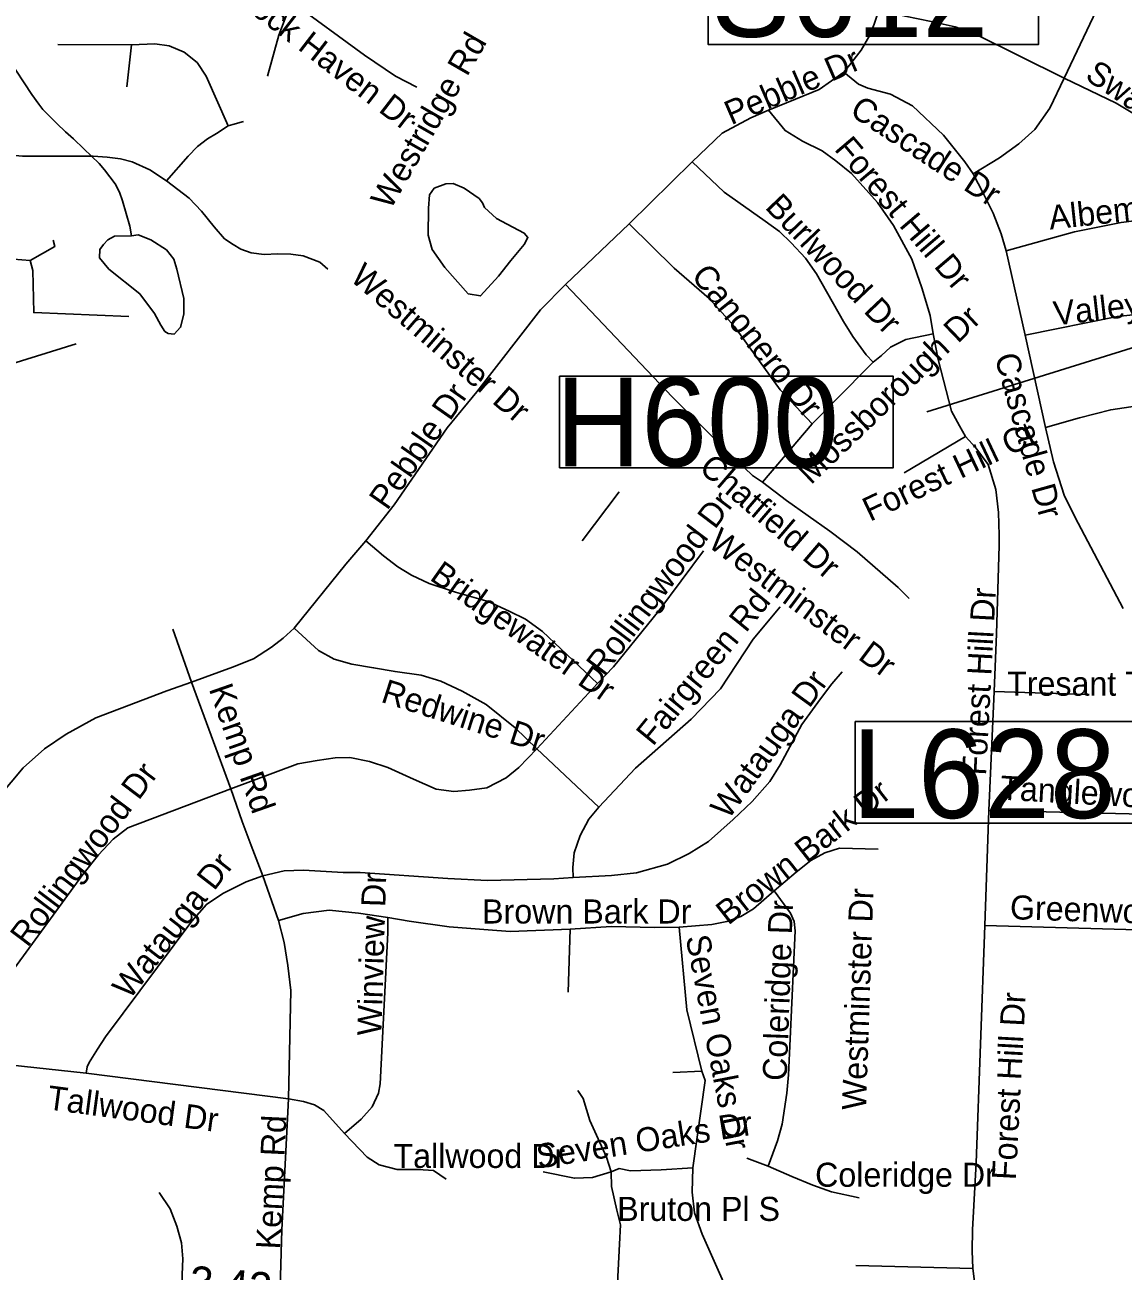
# Model space of a CAD drawing. Extents: x 1662474 to 1856135, y 779280 to 917889.
# Drawn here: x 1745297 to 1749630, y 853249 to 858167 of the extents above; entities that cross this region are included whole.
import ezdxf

# ---------------------------------------------------------------- set-up
doc = ezdxf.new("R2010")
doc.units = 0
for name, color, linetype in [('Exist Hydrographic Misc Water Feature', 7, 'Continuous'), ('Exist Hydrographic Pond Under 1500 Sq Ft', 7, 'Continuous'), ('Exist Road Non-System Structure Non-Sys NCDOT Number Label', 7, 'Continuous'), ('Exist Road Non-System Type 51', 7, 'Continuous'), ('Exist Road Non-System Type 51 Label', 7, 'Continuous'), ('Exist Road Secondary Mileage Tenths English Label', 7, 'Continuous'), ('Exist Vertical Profile Horizontal Axis Label Major', 7, 'Continuous'), ('Scratch_Level_6', 7, 'Continuous')]:
    doc.layers.add(name, color=color, linetype=linetype)

msp = doc.modelspace()

# ---------------------------------------------------------------- linework, layer by layer
at = {"layer": 'Exist Hydrographic Misc Water Feature'}
msp.add_lwpolyline([(1745716.9, 857334.6), (1745711.1, 857372.6), (1745682, 857473), (1745670.1, 857507.1), (1745652.5, 857539.2), (1745610.8, 857595.5), (1745589.1, 857619.8), (1745529.4, 857678.2), (1745487.8, 857716.6), (1745456, 857744.9), (1745422.2, 857777.2), (1745366.8, 857833.6), (1745350.8, 857853.8), (1745323.4, 857892), (1745230.5, 858034.8), (1745092.1, 858248)], dxfattribs=at)
at = {"layer": 'Exist Hydrographic Pond Under 1500 Sq Ft'}
for points in [[(1747165.7, 857175.8), (1747093.5, 857097.4), (1747046, 857105.7), (1746953.1, 857208.8), (1746903.5, 857281.1), (1746887, 857336.8), (1746889.1, 857444.1), (1746893.2, 857495.7), (1746911.8, 857522.5), (1746957.2, 857539), (1746986.1, 857541.1), (1747029.5, 857522.5), (1747089.3, 857481.2), (1747101.7, 857464.7), (1747110, 857446.1), (1747157.5, 857402.8), (1747198.8, 857380.1), (1747266.9, 857345), (1747281.4, 857328.5), (1747266.9, 857299.6), (1747213.2, 857237.7), (1747165.7, 857175.8)], [(1745716.9, 857334.6), (1745650.5, 857332.7), (1745623.7, 857318.3), (1745607.1, 857299.7), (1745592.7, 857281.1), (1745590.6, 857248.1), (1745627.8, 857202.7), (1745749.6, 857105.7), (1745807.4, 857027.3), (1745832.2, 856981.8), (1745848.7, 856957.1), (1745861.1, 856948.8), (1745885.9, 856946.8), (1745910.7, 856973.6), (1745923.1, 857025.2), (1745923.1, 857087.1), (1745896.2, 857202.7), (1745883.8, 857241.9), (1745854.9, 857279.1), (1745793, 857318.3), (1745743.4, 857338.9), (1745716.9, 857334.6)]]:
    msp.add_lwpolyline(points, dxfattribs=at)
at = {"layer": 'Exist Road Non-System Structure Non-Sys NCDOT Number Label'}
msp.add_line((1752263, 857702.4), (1748855.4, 856640.1), dxfattribs=at)
msp.add_lwpolyline([(1747406, 856780.1), (1748723.1, 856780.1), (1748723.1, 856419), (1747406, 856419)], close=True, dxfattribs=at)
at = {"layer": 'Exist Road Non-System Type 51'}
for p, q in [((1749397.6, 857956.4), (1749561.8, 858303)), ((1745716.6, 858087.6), (1745425.9, 858089.7)), ((1745716.6, 858087.6), (1745698, 857922.4)), ((1747680.4, 857382.4), (1747929.2, 857626.7)), ((1747429.2, 857142.9), (1747680.4, 857382.4)), ((1745316.9, 857237.7), (1745084.9, 857255.2)), ((1749243.6, 856942.7), (1749168.6, 857275)), ((1745058.4, 856771), (1745498.9, 856908.4)), ((1749323.9, 856578.4), (1749243.6, 856942.7)), ((1748403.2, 856592.9), (1748206.4, 856362.7)), ((1749008.2, 856542.7), (1748765.4, 856399.4)), ((1747494.9, 856130.1), (1747641.9, 856324.1)), ((1749630, 855863.7), (1749439.6, 856224.9)), ((1745954.1, 855573.2), (1745880.1, 855782.4)), ((1746109.6, 855152.4), (1745954.1, 855573.2)), ((1747315.9, 855310.4), (1747555.2, 855567.9)), ((1749100.1, 855065.9), (1749120.9, 855536.7)), ((1749120.9, 855536.7), (1749485.4, 855524.1)), ((1747561.5, 855080), (1747315.9, 855310.4)), ((1749084.4, 854612.9), (1749100.1, 855065.9)), ((1746297, 854632.2), (1746235.6, 854807.9)), ((1747439.8, 854349.9), (1747448.1, 854598.1)), ((1745537.6, 854029.1), (1745079.1, 854080)), ((1746336.9, 853927.8), (1745537.6, 854029.1)), ((1747967.9, 854037.2), (1747853.1, 854032.5)), ((1748229.2, 853663.2), (1748145, 853694.8)), ((1749036.4, 853258.5), (1748575.1, 853270.9)), ((1749057, 853103.2), (1749036.4, 853258.5))]:
    msp.add_line(p, q, dxfattribs=at)
for points in [[(1746254.1, 857964.8), (1746298, 858126.9), (1746347.9, 858257.4)], [(1746842.9, 857920.9), (1746759.4, 857964.4), (1746636.6, 858047.9), (1746347.9, 858257.4)], [(1748528.1, 857980.2), (1748550.2, 858008.2), (1748595.9, 858066.6), (1748630, 858126.2), (1748647.9, 858169.7), (1748665.4, 858225.1)], [(1749397.6, 857956.4), (1749044.6, 858131.1), (1748966.5, 858159.2), (1748872.8, 858179.9), (1748769.6, 858200.9), (1748665.4, 858225.1)], [(1746098.9, 857768.9), (1746011.4, 857964.4), (1745976.2, 858018.2), (1745925.1, 858059.5), (1745865.8, 858083.9), (1745809.6, 858091.8), (1745716.6, 858087.6)], [(1748230.2, 857830.9), (1748337.6, 857874.2), (1748430.2, 857912.5), (1748528.1, 857980.2)], [(1749038.4, 857578.9), (1749005.1, 857625.9), (1748920.6, 857731.1), (1748798.8, 857846.9), (1748712.4, 857893.4), (1748622.9, 857917.8), (1748585.6, 857933.2), (1748528.1, 857980.2)], [(1749038.4, 857578.9), (1749142.6, 857642.7), (1749218.6, 857698.1), (1749281.1, 857754.2), (1749341.2, 857838.5), (1749397.6, 857956.4)], [(1749973, 857408.4), (1749970.4, 857488.9), (1749948.9, 857580.2), (1749914.5, 857639.5), (1749860.4, 857688.6), (1749700.9, 857798.6), (1749601.9, 857858.2), (1749397.6, 857956.4)], [(1746098.9, 857768.9), (1746116.9, 857773.7), (1746159.4, 857785.2)], [(1747929.2, 857626.7), (1748048.1, 857739.8), (1748160.5, 857799.9), (1748230.2, 857830.9)], [(1748879.9, 856947.9), (1748868.6, 857019.6), (1748835.2, 857129), (1748796.6, 857241.9), (1748723.6, 857375), (1748661, 857466.6), (1748557.4, 857580.2), (1748495.9, 857629.9), (1748441.9, 857669.7), (1748364.6, 857708.2), (1748295.9, 857750), (1748230.2, 857830.9)], [(1745854.8, 857551.1), (1745941.1, 857649), (1745978.1, 857687), (1746017.4, 857716.7), (1746052.6, 857737.9), (1746098.9, 857768.9)], [(1745854.8, 857551.1), (1745789.4, 857595.2), (1745719.6, 857626.2), (1745673.4, 857638.5), (1745620.6, 857644.8), (1745565.2, 857648.2), (1745455.8, 857649), (1745366, 857649), (1745287, 857649.5), (1745144, 857661.9)], [(1748643.6, 856836.4), (1748615.9, 856864.5), (1748563.6, 856936.7), (1748527.1, 856995.7), (1748420, 857184.7), (1748376.1, 857246.9), (1748320, 857306.2), (1748273.9, 857351.1), (1748216.9, 857392.2), (1748055.2, 857507.2), (1747929.2, 857626.7)], [(1746491.8, 857203.1), (1746460.5, 857230.4), (1746393.9, 857255.9), (1746345.9, 857262.7), (1746293.9, 857263.4), (1746240.9, 857260.2), (1746189.6, 857267.6), (1746147.9, 857282.4), (1746118.5, 857299.9), (1746084.4, 857322.8), (1746043.6, 857369.8), (1745992.8, 857431.2), (1745945.2, 857483.4), (1745854.8, 857551.1)], [(1749168.6, 857275), (1749148.9, 857341.9), (1749117.6, 857423.5), (1749077, 857503.1), (1749038.4, 857578.9)], [(1749973, 857408.4), (1749724.2, 857399.9), (1749621.9, 857386.5), (1749438.4, 857349.8), (1749168.6, 857275)], [(1748403.2, 856592.9), (1748277.2, 856727.2), (1748096.9, 856976.9), (1747995.9, 857087.4), (1747858.4, 857207.2), (1747680.4, 857382.4)], [(1745408.6, 857317.5), (1745414.9, 857292.6), (1745316.9, 857237.7)], [(1745706.4, 857015.7), (1745331.4, 857031.2), (1745328.2, 857197.5), (1745316.9, 857237.7)], [(1747079.4, 856718.6), (1747330.4, 857042.4), (1747429.2, 857142.9)], [(1748206.4, 856362.7), (1748166.8, 856388.7), (1748042.9, 856508.6), (1747850.2, 856698.9), (1747429.2, 857142.9)], [(1749971.8, 857055.9), (1749607.1, 857016.7), (1749243.6, 856942.7)], [(1748879.9, 856947.9), (1748772.8, 856925.9), (1748712.4, 856894.4), (1748675.9, 856862.4), (1748643.6, 856836.4)], [(1749008.2, 856542.7), (1748984.4, 856584.4), (1748952.1, 856641.9), (1748899.9, 856846.4), (1748879.9, 856947.9)], [(1748643.6, 856836.4), (1748490.6, 856682.4), (1748403.2, 856592.9)], [(1750433.4, 856785.2), (1750294, 856676.2), (1750246.2, 856658.2), (1750190.9, 856647.7), (1750112.9, 856655), (1749995.9, 856667.7), (1749890.6, 856675), (1749713.4, 856666.9), (1749581.1, 856648.2), (1749457.2, 856615.9), (1749323.9, 856578.4)], [(1746641.9, 856130.4), (1746753.1, 856273.2), (1746962.6, 856576.2), (1747079.4, 856718.6)], [(1749439.6, 856224.9), (1749397.6, 856310.4), (1749355.1, 856441.9), (1749323.9, 856578.4)], [(1749141.2, 856111.8), (1749140.8, 856152.9), (1749138.6, 856242.4), (1749127.9, 856333.5), (1749097.8, 856431.4), (1749048.9, 856498.1), (1749008.2, 856542.7)], [(1748785.4, 855903.4), (1748741.6, 855946.9), (1748580.4, 856086.9), (1748472, 856168.7), (1748301.1, 856289.7), (1748206.4, 856362.7)], [(1746358.4, 855785.5), (1746562.6, 856038.8), (1746641.9, 856130.4)], [(1747555.2, 855567.9), (1747338.6, 855772.9), (1747272, 855820.9), (1747207.5, 855853.2), (1747124, 855891.8), (1746994.9, 855928), (1746891.8, 855961.9), (1746821.9, 855994.7), (1746767.9, 856028.2), (1746711.6, 856072.1), (1746641.9, 856130.4)], [(1749120.9, 855536.7), (1749129.8, 855763.2), (1749141.2, 856111.8)], [(1747555.2, 855567.9), (1747618.8, 855633.8), (1747797.8, 855854.2), (1747974.1, 856091.8)], [(1747561.5, 855080), (1747705.4, 855233.5), (1747925, 855426.2), (1748040.8, 855547.2), (1748170.1, 855743), (1748276.1, 855870.2)], [(1745954.1, 855573.2), (1746115.6, 855632.5), (1746198, 855664.8), (1746268.9, 855710.9), (1746315.6, 855745.9), (1746358.4, 855785.5)], [(1747315.9, 855310.4), (1747231.4, 855392.9), (1747116.6, 855484.4), (1747021.9, 855537.8), (1746937.6, 855576.4), (1746859.4, 855600.2), (1746757.4, 855614.7), (1746672, 855629.6), (1746586.5, 855644), (1746516.6, 855663.7), (1746455.2, 855698.1), (1746358.4, 855785.5)], [(1744814.6, 854613.6), (1745055.2, 854944.9), (1745193.9, 855122), (1745289.6, 855234.4), (1745373.9, 855309.4), (1745459.5, 855367.9), (1745576, 855432.5), (1745856.4, 855538.5), (1745954.1, 855573.2)], [(1748521.1, 855613.6), (1748480.6, 855566.9), (1748435.5, 855507.6), (1748362.6, 855406.2), (1748277.2, 855246.9), (1748235.5, 855180.2), (1748166.5, 855102.4), (1748091.4, 855031.4), (1747993.9, 854944.6), (1747917.9, 854896.9), (1747831.4, 854854), (1747709.6, 854820.7), (1747611.6, 854809.2), (1747459.4, 854802.1)], [(1746109.6, 855152.4), (1746373.1, 855250.1), (1746450, 855263.8), (1746520.9, 855274.5), (1746579.1, 855275.2), (1746656.2, 855259.2), (1746728.1, 855236.4), (1746829.2, 855189.7), (1746918.8, 855151.1), (1746988.6, 855141.9), (1747051, 855146.2), (1747118.8, 855156.4), (1747195.9, 855194.9), (1747245, 855235.7), (1747315.9, 855310.4)], [(1745079.1, 854080), (1745098.1, 854166.9), (1745130.1, 854256.1), (1745183.4, 854346.7), (1745525.1, 854814.4), (1745586.8, 854890.8), (1745644.8, 854953.2), (1745703.2, 854998.1), (1746109.6, 855152.4)], [(1746235.6, 854807.9), (1746189.6, 854928), (1746153.1, 855022.8), (1746109.6, 855152.4)], [(1747459.4, 854802.1), (1747458.1, 854841.4), (1747464.1, 854898.9), (1747487.5, 854967.4), (1747521.9, 855032.5), (1747561.5, 855080)], [(1749709.2, 855052.2), (1749162.2, 855065.6), (1749100.1, 855065.9)], [(1748663.4, 854914.4), (1748510.9, 854917.5), (1748453.4, 854899.9), (1748398, 854868.8), (1748339.8, 854823), (1748253.4, 854748.8)], [(1746235.6, 854807.9), (1746169.9, 854784.2), (1746078.1, 854739.4), (1746012.5, 854695.5), (1745955.2, 854629.1), (1745614.6, 854172.7), (1745582.4, 854123.9), (1745550.5, 854072.4), (1745542.6, 854054.2), (1745537.6, 854029.1)], [(1747459.4, 854802.1), (1747383.4, 854797.1), (1747121.9, 854790.5), (1746964.6, 854798.1), (1746618.8, 854821.8), (1746552.1, 854821.5), (1746395.9, 854831.4), (1746319.9, 854828), (1746235.6, 854807.9)], [(1748253.4, 854748.8), (1748170.9, 854678.2), (1748121.9, 854648.5), (1748065.8, 854628), (1748007.4, 854616.5), (1747878.4, 854606)], [(1748229.2, 853663.2), (1748266, 853763.2), (1748283.9, 853828.1), (1748303, 853950.6), (1748310.1, 854023.1), (1748335.2, 854591.6), (1748331.4, 854627.8), (1748317.9, 854661.4), (1748253.4, 854748.8)], [(1746728.1, 854643.5), (1746612.4, 854661.4), (1746497.2, 854672.9), (1746393.9, 854660.4), (1746297, 854632.2)], [(1746557.4, 853791.6), (1746622.9, 853848.5), (1746666.8, 853896.6), (1746691.8, 853951.2), (1746698.9, 853987.1), (1746728.5, 854583.7), (1746728.1, 854643.5)], [(1747448.1, 854598.1), (1747210.6, 854589.4), (1747124, 854595.8), (1746969.9, 854607.4), (1746812.1, 854630.2), (1746728.1, 854643.5)], [(1746336.9, 853927.8), (1746345.9, 854356.4), (1746334.2, 854455.1), (1746319.2, 854545.9), (1746297, 854632.2)], [(1747878.4, 854606), (1747782.5, 854604.9), (1747609.6, 854608.9), (1747448.1, 854598.1)], [(1747967.9, 854037.2), (1747908.5, 854279.8), (1747878.4, 854606)], [(1749036.4, 853258.5), (1749033.9, 853328.1), (1749036, 853411.2), (1749049.4, 853675.6), (1749084.4, 854612.9)], [(1749811.4, 854143.8), (1749811.1, 854176.1), (1749807.1, 854234.9), (1749795.4, 854398.1), (1749783.5, 854520.7), (1749771.8, 854582.4), (1749734.1, 854593.9), (1749084.4, 854612.9)], [(1747932.1, 853656.7), (1747980.4, 854000.8), (1747967.9, 854037.2)], [(1747609.6, 853640.1), (1747590.9, 853697.9), (1747525, 853842.8), (1747499.1, 853929.1), (1747478.4, 853961.4)], [(1746299.1, 853047), (1746310.6, 853411.5), (1746336.9, 853927.8)], [(1746557.4, 853791.6), (1746476.2, 853882.9), (1746438.6, 853904.2), (1746395.9, 853917.6), (1746336.9, 853927.8)], [(1746958.4, 853611.2), (1746908.5, 853645.7), (1746847.9, 853649.9), (1746765.8, 853649.6), (1746694.9, 853668.5), (1746646.9, 853698.2), (1746557.4, 853791.6)], [(1747609.6, 853640.1), (1747640.8, 853654), (1747686.4, 853644.6), (1747807.4, 853647.8), (1747932.1, 853656.7)], [(1748001.4, 852847), (1748013.8, 852879.2), (1748029.2, 852927.5), (1748041.9, 852957.5), (1748051.2, 852977.2), (1748059.4, 852994.2), (1748074.4, 853085.6), (1748071, 853146.7), (1748048.1, 853216.2), (1747968.9, 853394.8), (1747938.6, 853479), (1747929.2, 853560.4), (1747932.1, 853656.7)], [(1748587.8, 853537.2), (1748479.4, 853561.4), (1748405.4, 853588.2), (1748322.9, 853621.8), (1748229.2, 853663.2)], [(1747341.9, 853640.4), (1747464.9, 853614.7), (1747535.5, 853617.6), (1747609.6, 853640.1)], [(1747632.4, 853150.1), (1747642.9, 853355.4), (1747646, 853430.9), (1747632.4, 853488.7), (1747611.6, 853581.9), (1747609.6, 853640.1)], [(1745914.6, 853088.7), (1745916.6, 853235.2), (1745919.9, 853297.4), (1745914.6, 853360.6), (1745896.5, 853425.9), (1745869.1, 853494.4), (1745825.9, 853558.8)]]:
    msp.add_lwpolyline(points, dxfattribs=at)
at = {"layer": 'Exist Vertical Profile Horizontal Axis Label Major'}
msp.add_lwpolyline([(1748573, 855417.1), (1749795.8, 855417.1), (1749795.8, 855016.9), (1748573, 855016.9)], close=True, dxfattribs=at)
at = {"layer": 'Scratch_Level_6'}
msp.add_lwpolyline([(1747992.9, 858484), (1749295.5, 858484), (1749295.5, 858089.1), (1747992.9, 858089.1)], close=True, dxfattribs=at)

# ---------------------------------------------------------------- texts
at = {"layer": 'Exist Road Non-System Structure Non-Sys NCDOT Number Label'}
msp.add_text('H600', height=350, dxfattribs=at).set_placement((1747390, 856425.1))
at = {"layer": 'Exist Road Non-System Type 51 Label'}
for s, rotation, p in [('Rock Haven Dr', 322.3647, (1746112, 858271.3)), ('Westridge Rd', 60.1102, (1746738.4, 857433.5)), ('Pebble Dr', 23.4404, (1748083.1, 857770.5)), ('Swannanoa Dr', 325.86, (1749475, 857955.5)), ('Cascade Dr', 326.6812, (1748546, 857814.5)), ('Forest Hill Dr', 310.3848, (1748486.8, 857675.5)), ('Burlwood Dr', 313.5407, (1748213.1, 857445)), ('Albemarle Dr', 6.1446, (1749341.3, 857358.8)), ('Westminster Dr', 319.1775, (1746575, 857162.1)), ('Canonero Dr', 308.723, (1747922.3, 857175.2)), ('Valleymede Rd', 6.4993, (1749360.4, 856980.4)), ('Mossborough Dr', 43.8945, (1748397.7, 856349.1)), ('Cascade Dr', 285.6087, (1749121.9, 856857.7)), ('Pebble Dr', 54.9817, (1746726.1, 856247.4)), ('Forest Hill Ct', 25.3586, (1748631, 856205.1)), ('Chatfield Dr', 319.4001, (1747951.5, 856410.1)), ('Rollingwood Dr', 52.8844, (1747580, 855592.9)), ('Westminster Dr', 323.113, (1747986.8, 856111.5)), ('Bridgewater Dr', 324.7383, (1746889.6, 855979.4)), ('Fairgreen Rd', 50.7249, (1747774.4, 855316.7)), ('Forest Hill Dr', 86.9623, (1749088.7, 855203.1)), ('Redwine Dr', 342.2593, (1746697.1, 855495.9)), ('Watauga Dr', 54.0021, (1748071.8, 855026.9)), ('Kemp Rd', 289.3237, (1746021.2, 855546.5)), ('Rollingwood Dr', 52.9656, (1745307.1, 854522.8)), ('Brown Bark Dr', 38.2303, (1748071.4, 854611)), ('Tanglewood Dr', 356.7794, (1749143.2, 855109.4)), ('Watauga Dr', 52.1614, (1745709.3, 854316.7)), ('Winview Dr', 88.1979, (1746702.5, 854176.4)), ('Westminster Dr', 88.044, (1748615, 853882.7)), ('Coleridge Dr', 87.9458, (1748302.1, 853997.9)), ('Greenwood Ter', 358.1222, (1749182.2, 854637.6)), ('Seven Oaks Dr', 280.9944, (1747903.3, 854566.4)), ('Forest Hill Dr', 86.9623, (1749206.6, 853606.2)), ('Tallwood Dr', 352.3496, (1745380.8, 853887.6)), ('Kemp Rd', 87.2693, (1746303.1, 853333)), ('Seven Oaks Dr', 8.936, (1747322.8, 853653.4))]:
    msp.add_text(s, height=95, rotation=rotation, dxfattribs=at).set_placement(p)
for s, p in [('Tresant Ter', (1749172.1, 855519.3)), ('Brown Bark Dr', (1747100.5, 854620.4)), ('Tallwood Dr', (1746750.7, 853655.6)), ('Coleridge Dr', (1748414.5, 853581.3)), ('Bruton Pl S', (1747633.5, 853446.6))]:
    msp.add_text(s, height=95, dxfattribs=at).set_placement(p)
at = {"layer": 'Exist Road Secondary Mileage Tenths English Label'}
msp.add_text('3.42', height=125, rotation=354.6812, dxfattribs=at).set_placement((1745940.6, 853146.1))
at = {"layer": 'Exist Vertical Profile Horizontal Axis Label Major'}
msp.add_text('L628', height=350, dxfattribs=at).set_placement((1748560, 855036.6))
at = {"layer": 'Scratch_Level_6'}
msp.add_text('S612', height=350, dxfattribs=at).set_placement((1748005.4, 858119.7))

doc.saveas('drawing.dxf')
